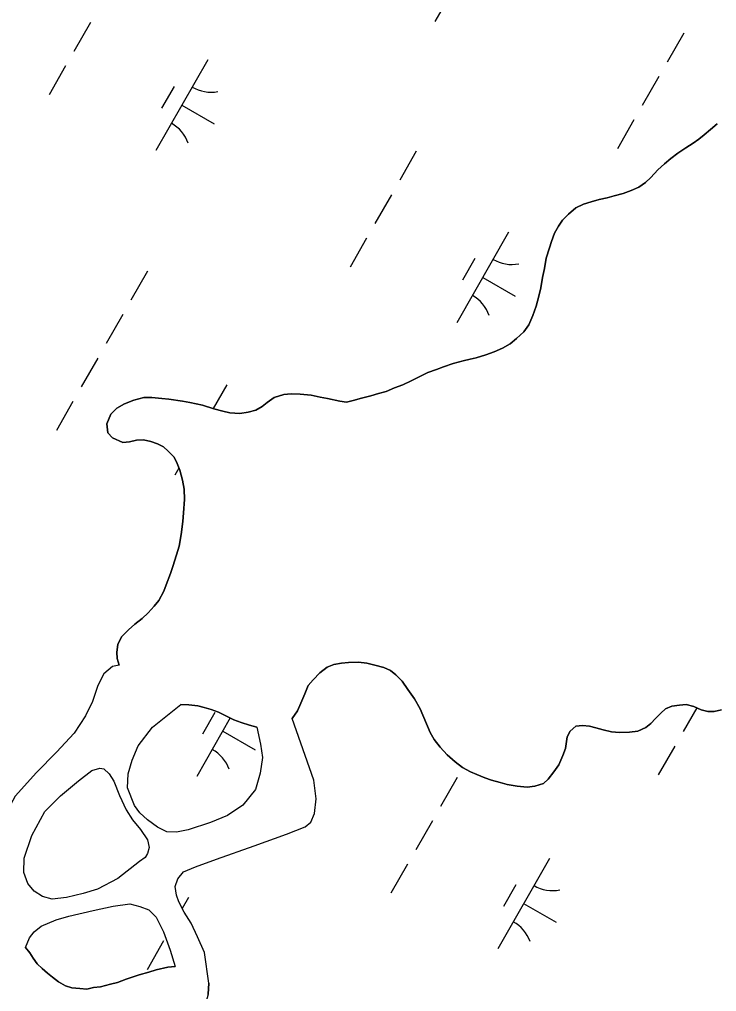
# Model space of a CAD drawing. Extents: x 3930721 to 3950824, y 220441 to 242861.
# Drawn here: x 3945506.4 to 3945840.7, y 230373 to 230839.4 of the extents above; entities that cross this region are included whole.
import ezdxf

# ---------------------------------------------------------------- set-up
doc = ezdxf.new("R2010")
doc.units = 0
doc.layers.add('V-TOPO-SHOR', color=7, linetype='Continuous')
doc.layers.add('V-WETL-SWMP', color=7, linetype='Continuous')

msp = doc.modelspace()

# ---------------------------------------------------------------- linework, layer by layer
at = {"layer": 'V-TOPO-SHOR'}
for points in [[(3945551, 230638.67), (3945548.69, 230641.1), (3945548.32, 230645.35), (3945550.23, 230650.12), (3945552.99, 230652.93), (3945556.73, 230654.93), (3945561.29, 230656.78), (3945566.03, 230657.98), (3945569.79, 230658.01), (3945574.71, 230657.57), (3945577.99, 230657.28), (3945584.54, 230656.36), (3945588.15, 230655.58), (3945594.22, 230654.33), (3945599.64, 230652.58), (3945603.91, 230651.48), (3945607.19, 230650.7), (3945612.1, 230650.42), (3945616.02, 230650.95), (3945619.78, 230651.97), (3945622.71, 230653.8), (3945625.15, 230655.63), (3945628.56, 230658.12), (3945633.13, 230659.47), (3945636.72, 230659.83), (3945640.98, 230659.72), (3945646.23, 230659.11), (3945650.66, 230658.18), (3945654.1, 230657.55), (3945660, 230656.31), (3945663.28, 230655.85), (3945666.39, 230656.53), (3945670.46, 230657.72), (3945674.87, 230658.91), (3945678.63, 230659.93), (3945682.22, 230660.95), (3945686.29, 230662.63), (3945690.21, 230664.14), (3945694.28, 230665.98), (3945698.35, 230668.15), (3945702.26, 230669.99), (3945706.34, 230671.51), (3945709.76, 230672.69), (3945714.33, 230674.37), (3945719.23, 230675.57), (3945722.49, 230676.42), (3945725.43, 230677.1), (3945730, 230678.46), (3945734.08, 230679.97), (3945737.99, 230681.65), (3945741.73, 230683.82), (3945744.82, 230686.3), (3945748.22, 230689.61), (3945750.64, 230692.91), (3945752.56, 230697.35), (3945754.15, 230701.95), (3945755.41, 230706.71), (3945756.36, 230710.64), (3945757.29, 230715.57), (3945758.23, 230719.99), (3945758.99, 230724.91), (3945760.58, 230729.84), (3945761.53, 230732.96), (3945762.96, 230736.9), (3945764.9, 230740.19), (3945766.83, 230743.16), (3945769.75, 230745.97), (3945773.16, 230749.12), (3945776.9, 230750.79), (3945780.49, 230751.97), (3945784.41, 230752.99), (3945788.17, 230753.85), (3945791.59, 230754.87), (3945795.84, 230755.89), (3945799.75, 230757.4), (3945803.34, 230758.92), (3945806.59, 230761.24), (3945809.18, 230763.56), (3945812.58, 230767.36), (3945815.66, 230770.17), (3945818.75, 230772.66), (3945822.16, 230775.31), (3945825.9, 230777.81), (3945829.48, 230780.13), (3945832.24, 230781.96), (3945834.67, 230784.11), (3945837.76, 230786.6), (3945841, 230789.42)], [(3945554.23, 230529.69), (3945553.22, 230532.79), (3945553.02, 230535.9), (3945553.48, 230539.5), (3945555.24, 230543.28), (3945558.65, 230546.59), (3945561.73, 230549.24), (3945565.14, 230552.06), (3945568.06, 230554.71), (3945570.97, 230557.85), (3945573.23, 230560.65), (3945575.65, 230565.1), (3945576.76, 230568.22), (3945578.83, 230573.64), (3945579.95, 230576.93), (3945581.69, 230582.51), (3945582.96, 230586.78), (3945583.88, 230592.35), (3945584.64, 230598.58), (3945585.09, 230602.68), (3945585.51, 230609.07), (3945585.3, 230614.14), (3945584.6, 230618.39), (3945583.24, 230623.12), (3945582.06, 230626.38), (3945580.56, 230629.48), (3945577.75, 230632.23), (3945575.44, 230634.33), (3945572.64, 230635.78), (3945569.35, 230636.89), (3945565.91, 230637.68), (3945562.47, 230637.64), (3945559.21, 230636.79), (3945555.94, 230636.43), (3945551, 230638.67)], [(3945554.23, 230529.69), (3945550.97, 230529), (3945546.75, 230525.52), (3945544.02, 230519.93), (3945541.32, 230512.2), (3945538.11, 230505.3), (3945532.63, 230497.06), (3945524.05, 230487.8), (3945514.49, 230478.05), (3945504.29, 230466.82), (3945498.51, 230456.12), (3945494.83, 230446.91), (3945493.44, 230439.53), (3945493, 230434.29), (3945493.71, 230429.06), (3945493.92, 230424.15), (3945493.46, 230421.04), (3945492.03, 230416.6), (3945490.43, 230412.99), (3945485.58, 230407.04)], [(3945768.25, 230489.62), (3945766.98, 230486.33), (3945765.06, 230481.73), (3945762.64, 230478.43), (3945759.89, 230474.97), (3945757.62, 230472.82), (3945753.54, 230471.63), (3945749.78, 230471.1), (3945745.03, 230471.55), (3945740.27, 230472.32), (3945736.83, 230473.26), (3945732.72, 230474.37), (3945729.6, 230475.48), (3945725.66, 230477.08), (3945722.7, 230478.36), (3945718.91, 230480.45), (3945715.28, 230483.19), (3945711.48, 230486.59), (3945708.17, 230490.32), (3945705.19, 230493.89), (3945703.35, 230497.31), (3945702.01, 230500.41), (3945699.83, 230505.62), (3945698.49, 230508.72), (3945695.82, 230513.44), (3945692.67, 230517.99), (3945689.85, 230521.89), (3945686.87, 230524.97), (3945684.39, 230527.08), (3945681.1, 230528.52), (3945676.84, 230529.62), (3945672.9, 230530.56), (3945668.96, 230531.01), (3945664.22, 230530.96), (3945660.78, 230530.6), (3945657.19, 230529.91), (3945653.93, 230528.73), (3945650.36, 230525.91), (3945647.28, 230522.61), (3945644.85, 230519.8), (3945643.25, 230515.86), (3945641.34, 230511.42), (3945639.74, 230507.64), (3945637.16, 230504.01)], [(3945620.17, 230499.91), (3945621.9, 230491.74), (3945622.94, 230485.37), (3945621.87, 230477.83), (3945619.5, 230469.95), (3945613.51, 230462.52), (3945606.2, 230457.54), (3945598.05, 230454.18), (3945587.28, 230450.63), (3945581.73, 230449.43), (3945576.98, 230449.71), (3945572.54, 230451.96), (3945567.75, 230455.35), (3945564.12, 230458.75), (3945561.46, 230462.32), (3945558.1, 230470.8), (3945558.53, 230477.51), (3945560.42, 230484.08), (3945563.3, 230490.98), (3945570.09, 230499.89), (3945583.73, 230510.67)], [(3945620.17, 230499.91), (3945616.73, 230500.85), (3945612.62, 230502.12), (3945609.17, 230503.4), (3945606.37, 230504.84), (3945601.77, 230507.09), (3945598.32, 230508.36), (3945594.87, 230509.31), (3945591.92, 230510.1), (3945587.66, 230510.55), (3945583.73, 230510.67)], [(3945843.03, 230508.22), (3945839.6, 230507.37), (3945836.49, 230507.34), (3945833.38, 230508.12), (3945829.76, 230509.72), (3945826.15, 230510.67), (3945822.88, 230510.47), (3945819.28, 230509.94), (3945816.18, 230508.6), (3945813.91, 230506.62), (3945811.48, 230503.97), (3945809.21, 230501.66), (3945806.78, 230499.67), (3945802.87, 230497.99), (3945798.95, 230497.46), (3945794.2, 230497.25), (3945790.27, 230497.7), (3945786.33, 230498.65), (3945782.72, 230499.59), (3945779.77, 230500.38), (3945776.32, 230500.67), (3945773.22, 230500.31), (3945770.46, 230497.99), (3945769.02, 230495.2), (3945768.25, 230489.62)], [(3945597.19, 230377.07), (3945595.08, 230391.78), (3945591.73, 230399.28), (3945588.71, 230405.8), (3945585.39, 230411.16), (3945582.72, 230416.05), (3945581.71, 230419.31), (3945581.01, 230423.4), (3945582.28, 230427.17), (3945585.03, 230430.48), (3945590.73, 230432.82), (3945600.85, 230436.53), (3945618.95, 230442.93), (3945634.45, 230448.49), (3945643.41, 230452.02), (3945646.17, 230454.34), (3945647.93, 230458.45), (3945648.68, 230465.5), (3945647.6, 230474.49), (3945637.16, 230504.01)], [(3945563.87, 230435.34), (3945553.47, 230427.21), (3945543.86, 230422.2), (3945536.85, 230420), (3945528.85, 230418.12), (3945521.98, 230417.4), (3945517.38, 230418.66), (3945513.43, 230421.24), (3945510.45, 230424.81), (3945508.43, 230430.19), (3945508.68, 230437.07), (3945512.34, 230447.91), (3945518.61, 230459.43), (3945526.06, 230466.87), (3945534.66, 230474.16), (3945541, 230479.14), (3945544.92, 230480.16), (3945546.88, 230479.85), (3945549.36, 230477.42), (3945551.69, 230474.01), (3945554.38, 230467.16), (3945557.56, 230460.15), (3945560.55, 230455.44), (3945564.36, 230450.73), (3945567.69, 230445.85), (3945568.54, 230442.09), (3945567.75, 230439.3), (3945566.63, 230437.33), (3945563.87, 230435.34)], [(3945509.28, 230394.19), (3945511.2, 230398.79), (3945513.46, 230401.6), (3945516.71, 230404.41), (3945524.04, 230407.43), (3945530.08, 230409.13), (3945541.68, 230411.87), (3945551.31, 230413.93), (3945559.32, 230415.16), (3945564.08, 230413.89), (3945568.35, 230412.3), (3945571.99, 230408.74), (3945575.5, 230401.73), (3945578.7, 230392.93), (3945581.07, 230385.09)], [(3945509.28, 230394.19), (3945511.27, 230391.59), (3945512.94, 230388.99), (3945514.93, 230386.39), (3945517.24, 230384.12), (3945519.88, 230381.86), (3945522.19, 230379.92), (3945525.16, 230377.65), (3945528.46, 230375.72), (3945531.41, 230374.77), (3945535.34, 230374.48), (3945538.62, 230374.19), (3945541.89, 230374.88), (3945545.16, 230375.24), (3945550.05, 230376.59), (3945553.32, 230377.28), (3945557.56, 230378.96), (3945563.76, 230380.99), (3945568.33, 230382.35), (3945571.92, 230383.36), (3945577.47, 230384.73), (3945581.07, 230385.09)], [(3945597.19, 230377.07), (3945596.92, 230371.83), (3945595.97, 230368.22), (3945595.02, 230365.27), (3945593.42, 230361.65), (3945590.83, 230358.67), (3945587.91, 230355.7), (3945583.7, 230351.4), (3945578.5, 230348.07), (3945574.91, 230346.73), (3945571.98, 230345.39), (3945566.1, 230343.69), (3945560.55, 230342.33), (3945557.28, 230341.64), (3945553.04, 230340.29)]]:
    msp.add_lwpolyline(points, dxfattribs=at)
at = {"layer": 'V-WETL-SWMP'}
for p, q in [((3945730.5, 230881.9), (3945705.65, 230838.51)), ((3945540.43, 230838.02), (3945532.48, 230824.14)), ((3945824.94, 230832.91), (3945816.99, 230819.02)), ((3945528.51, 230817.19), (3945520.55, 230803.31)), ((3945596.63, 230820.01), (3945571.78, 230776.62)), ((3945813.01, 230812.08), (3945805.06, 230798.2)), ((3945580.49, 230807.35), (3945574.53, 230796.94)), ((3945584.2, 230798.31), (3945599.82, 230789.37)), ((3945801.08, 230791.25), (3945793.13, 230777.37)), ((3945841, 230789.42), (3945837.76, 230786.6)), ((3945834.67, 230784.11), (3945832.24, 230781.96)), ((3945837.76, 230786.6), (3945834.67, 230784.11)), ((3945829.48, 230780.13), (3945825.9, 230777.8)), ((3945832.24, 230781.96), (3945829.48, 230780.13)), ((3945696.7, 230776.18), (3945688.75, 230762.3)), ((3945822.16, 230775.31), (3945818.75, 230772.66)), ((3945825.9, 230777.8), (3945822.16, 230775.31)), ((3945815.66, 230770.17), (3945812.58, 230767.36)), ((3945818.75, 230772.66), (3945815.66, 230770.17)), ((3945812.58, 230767.36), (3945809.18, 230763.56)), ((3945806.59, 230761.24), (3945803.34, 230758.92)), ((3945809.18, 230763.56), (3945806.59, 230761.24)), ((3945795.84, 230755.89), (3945791.59, 230754.87)), ((3945799.75, 230757.41), (3945795.84, 230755.89)), ((3945803.34, 230758.92), (3945799.75, 230757.41)), ((3945684.77, 230755.35), (3945676.82, 230741.47)), ((3945780.49, 230751.97), (3945776.9, 230750.79)), ((3945784.41, 230752.99), (3945780.49, 230751.97)), ((3945788.17, 230753.85), (3945784.41, 230752.99)), ((3945791.59, 230754.87), (3945788.17, 230753.85)), ((3945773.16, 230749.12), (3945769.75, 230745.97)), ((3945776.9, 230750.79), (3945773.16, 230749.12)), ((3945766.83, 230743.16), (3945764.9, 230740.19)), ((3945769.75, 230745.97), (3945766.83, 230743.16)), ((3945740.97, 230737.34), (3945716.12, 230693.95)), ((3945764.9, 230740.19), (3945762.97, 230736.9)), ((3945672.85, 230734.53), (3945664.9, 230720.64)), ((3945761.53, 230732.96), (3945760.58, 230729.84)), ((3945762.97, 230736.9), (3945761.53, 230732.96)), ((3945760.58, 230729.84), (3945759, 230724.91)), ((3945724.83, 230724.69), (3945718.87, 230714.27)), ((3945759, 230724.91), (3945758.23, 230719.99)), ((3945567.81, 230718.63), (3945559.85, 230704.75)), ((3945758.23, 230719.99), (3945757.29, 230715.56)), ((3945728.55, 230715.65), (3945744.16, 230706.7)), ((3945757.29, 230715.56), (3945756.36, 230710.64)), ((3945756.36, 230710.64), (3945755.42, 230706.71)), ((3945755.42, 230706.71), (3945754.15, 230701.95)), ((3945754.15, 230701.95), (3945752.56, 230697.35)), ((3945555.88, 230697.8), (3945547.93, 230683.92)), ((3945752.56, 230697.35), (3945750.64, 230692.91)), ((3945750.64, 230692.91), (3945748.22, 230689.61)), ((3945744.82, 230686.3), (3945741.73, 230683.81)), ((3945748.22, 230689.61), (3945744.82, 230686.3)), ((3945737.99, 230681.65), (3945734.08, 230679.97)), ((3945741.73, 230683.81), (3945737.99, 230681.65)), ((3945543.95, 230676.98), (3945536, 230663.09)), ((3945725.43, 230677.1), (3945722.49, 230676.42)), ((3945730, 230678.46), (3945725.43, 230677.1)), ((3945734.08, 230679.97), (3945730, 230678.46)), ((3945709.76, 230672.69), (3945706.34, 230671.51)), ((3945714.33, 230674.37), (3945709.76, 230672.69)), ((3945719.23, 230675.57), (3945714.33, 230674.37)), ((3945722.49, 230676.42), (3945719.23, 230675.57)), ((3945698.35, 230668.15), (3945694.28, 230665.98)), ((3945702.26, 230669.99), (3945698.35, 230668.15)), ((3945706.34, 230671.51), (3945702.26, 230669.99)), ((3945605.78, 230664.13), (3945599.24, 230652.71)), ((3945686.29, 230662.63), (3945682.22, 230660.95)), ((3945690.21, 230664.14), (3945686.29, 230662.63)), ((3945694.28, 230665.98), (3945690.21, 230664.14)), ((3945566.03, 230657.97), (3945561.29, 230656.78)), ((3945569.79, 230658.01), (3945566.03, 230657.97)), ((3945574.71, 230657.57), (3945569.79, 230658.01)), ((3945628.56, 230658.12), (3945625.15, 230655.63)), ((3945633.13, 230659.47), (3945628.56, 230658.12)), ((3945636.72, 230659.83), (3945633.13, 230659.47)), ((3945640.98, 230659.71), (3945636.72, 230659.83)), ((3945646.23, 230659.11), (3945640.98, 230659.71)), ((3945650.66, 230658.18), (3945646.23, 230659.11)), ((3945654.1, 230657.56), (3945650.66, 230658.18)), ((3945674.87, 230658.91), (3945670.46, 230657.72)), ((3945678.63, 230659.93), (3945674.87, 230658.91)), ((3945682.22, 230660.95), (3945678.63, 230659.93)), ((3945532.02, 230656.15), (3945524.07, 230642.27)), ((3945556.73, 230654.93), (3945552.99, 230652.93)), ((3945561.29, 230656.78), (3945556.73, 230654.93)), ((3945577.99, 230657.28), (3945574.71, 230657.57)), ((3945584.54, 230656.36), (3945577.99, 230657.28)), ((3945588.15, 230655.58), (3945584.54, 230656.36)), ((3945594.22, 230654.33), (3945588.15, 230655.58)), ((3945599.64, 230652.58), (3945594.22, 230654.33)), ((3945622.71, 230653.8), (3945619.78, 230651.97)), ((3945625.15, 230655.63), (3945622.71, 230653.8)), ((3945660, 230656.31), (3945654.1, 230657.56)), ((3945663.28, 230655.85), (3945660, 230656.31)), ((3945666.39, 230656.53), (3945663.28, 230655.85)), ((3945670.46, 230657.72), (3945666.39, 230656.53)), ((3945550.23, 230650.12), (3945548.32, 230645.35)), ((3945552.99, 230652.93), (3945550.23, 230650.12)), ((3945603.91, 230651.48), (3945599.64, 230652.58)), ((3945607.19, 230650.7), (3945603.91, 230651.48)), ((3945612.1, 230650.42), (3945607.19, 230650.7)), ((3945616.03, 230650.95), (3945612.1, 230650.42)), ((3945619.78, 230651.97), (3945616.03, 230650.95)), ((3945548.32, 230645.35), (3945548.69, 230641.1)), ((3945548.69, 230641.1), (3945551, 230638.67)), ((3945551, 230638.67), (3945555.94, 230636.43)), ((3945555.94, 230636.43), (3945559.21, 230636.79)), ((3945559.21, 230636.79), (3945562.47, 230637.64)), ((3945562.47, 230637.64), (3945565.91, 230637.68)), ((3945565.91, 230637.68), (3945569.35, 230636.89)), ((3945569.35, 230636.89), (3945572.64, 230635.78)), ((3945572.64, 230635.78), (3945575.44, 230634.33)), ((3945575.44, 230634.33), (3945577.75, 230632.23)), ((3945577.75, 230632.23), (3945580.56, 230629.48)), ((3945580.56, 230629.48), (3945582.06, 230626.38)), ((3945582.06, 230626.38), (3945583.24, 230623.12)), ((3945582.87, 230624.14), (3945580.93, 230620.74)), ((3945583.24, 230623.12), (3945584.6, 230618.39)), ((3945584.6, 230618.39), (3945585.3, 230614.14)), ((3945585.3, 230614.14), (3945585.51, 230609.07)), ((3945585.51, 230609.07), (3945585.09, 230602.68)), ((3945585.09, 230602.68), (3945584.64, 230598.58)), ((3945584.64, 230598.58), (3945583.88, 230592.35)), ((3945583.88, 230592.35), (3945582.96, 230586.78)), ((3945582.96, 230586.78), (3945581.69, 230582.51)), ((3945581.69, 230582.51), (3945579.95, 230576.93)), ((3945579.95, 230576.93), (3945578.83, 230573.64)), ((3945578.83, 230573.64), (3945576.76, 230568.22)), ((3945575.65, 230565.1), (3945573.23, 230560.65)), ((3945576.76, 230568.22), (3945575.65, 230565.1)), ((3945573.23, 230560.65), (3945570.97, 230557.85)), ((3945570.97, 230557.85), (3945568.06, 230554.71)), ((3945565.14, 230552.06), (3945561.73, 230549.24)), ((3945568.06, 230554.71), (3945565.14, 230552.06)), ((3945558.65, 230546.59), (3945555.24, 230543.28)), ((3945561.73, 230549.24), (3945558.65, 230546.59)), ((3945555.24, 230543.28), (3945553.48, 230539.5)), ((3945553.48, 230539.5), (3945553.02, 230535.9)), ((3945553.02, 230535.9), (3945553.22, 230532.79)), ((3945553.22, 230532.79), (3945554.23, 230529.69)), ((3945550.97, 230529), (3945546.75, 230525.52)), ((3945554.23, 230529.69), (3945550.97, 230529)), ((3945650.36, 230525.91), (3945653.93, 230528.73)), ((3945653.93, 230528.73), (3945657.19, 230529.91)), ((3945657.19, 230529.91), (3945660.79, 230530.6)), ((3945660.79, 230530.6), (3945664.22, 230530.96)), ((3945664.22, 230530.96), (3945668.96, 230531.01)), ((3945668.96, 230531.01), (3945672.9, 230530.56)), ((3945672.9, 230530.56), (3945676.84, 230529.62)), ((3945676.84, 230529.62), (3945681.1, 230528.52)), ((3945681.1, 230528.52), (3945684.39, 230527.08)), ((3945546.75, 230525.52), (3945544.02, 230519.93)), ((3945644.85, 230519.8), (3945647.28, 230522.61)), ((3945647.28, 230522.61), (3945650.36, 230525.91)), ((3945684.39, 230527.08), (3945686.87, 230524.97)), ((3945686.87, 230524.97), (3945689.85, 230521.89)), ((3945544.02, 230519.93), (3945541.32, 230512.21)), ((3945643.26, 230515.86), (3945644.85, 230519.8)), ((3945689.85, 230521.89), (3945692.67, 230517.99)), ((3945692.67, 230517.99), (3945695.82, 230513.44)), ((3945641.34, 230511.42), (3945643.26, 230515.86)), ((3945695.82, 230513.44), (3945698.49, 230508.72)), ((3945541.32, 230512.21), (3945538.11, 230505.3)), ((3945639.74, 230507.64), (3945641.34, 230511.42)), ((3945698.49, 230508.72), (3945699.83, 230505.62)), ((3945813.91, 230506.62), (3945816.18, 230508.6)), ((3945816.18, 230508.6), (3945819.28, 230509.94)), ((3945819.28, 230509.94), (3945822.88, 230510.47)), ((3945822.88, 230510.47), (3945826.15, 230510.67)), ((3945831.17, 230509.1), (3945824.68, 230497.76)), ((3945826.15, 230510.67), (3945829.76, 230509.72)), ((3945829.76, 230509.72), (3945833.38, 230508.12)), ((3945538.11, 230505.3), (3945532.63, 230497.06)), ((3945607.49, 230504.27), (3945591.4, 230476.18)), ((3945600.11, 230506.92), (3945594.15, 230496.51)), ((3945637.16, 230504.01), (3945639.74, 230507.64)), ((3945647.6, 230474.49), (3945637.16, 230504.01)), ((3945699.83, 230505.62), (3945702.01, 230500.41)), ((3945809.22, 230501.66), (3945811.48, 230503.97)), ((3945811.48, 230503.97), (3945813.91, 230506.62)), ((3945833.38, 230508.12), (3945836.49, 230507.34)), ((3945836.49, 230507.34), (3945839.6, 230507.37)), ((3945839.6, 230507.37), (3945843.03, 230508.22)), ((3945702.01, 230500.41), (3945703.35, 230497.31)), ((3945770.46, 230497.99), (3945773.22, 230500.31)), ((3945773.22, 230500.31), (3945776.32, 230500.67)), ((3945776.32, 230500.67), (3945779.77, 230500.38)), ((3945779.77, 230500.38), (3945782.72, 230499.59)), ((3945782.72, 230499.59), (3945786.33, 230498.64)), ((3945802.87, 230497.99), (3945806.78, 230499.67)), ((3945806.78, 230499.67), (3945809.22, 230501.66)), ((3945532.63, 230497.06), (3945524.05, 230487.8)), ((3945603.83, 230497.88), (3945619.45, 230488.93)), ((3945703.35, 230497.31), (3945705.19, 230493.89)), ((3945768.25, 230489.62), (3945769.01, 230495.2)), ((3945769.01, 230495.2), (3945770.46, 230497.99)), ((3945786.33, 230498.64), (3945790.27, 230497.7)), ((3945790.27, 230497.7), (3945794.2, 230497.25)), ((3945794.2, 230497.25), (3945798.95, 230497.46)), ((3945798.95, 230497.46), (3945802.87, 230497.99)), ((3945705.19, 230493.89), (3945708.17, 230490.32)), ((3945708.17, 230490.32), (3945711.48, 230486.59)), ((3945820.71, 230490.82), (3945812.75, 230476.93)), ((3945524.05, 230487.8), (3945514.49, 230478.05)), ((3945711.48, 230486.59), (3945715.28, 230483.19)), ((3945765.06, 230481.73), (3945766.98, 230486.33)), ((3945766.98, 230486.33), (3945768.25, 230489.62)), ((3945715.28, 230483.19), (3945718.91, 230480.45)), ((3945762.64, 230478.43), (3945765.06, 230481.73)), ((3945514.49, 230478.05), (3945504.29, 230466.82)), ((3945718.91, 230480.45), (3945722.7, 230478.36)), ((3945722.7, 230478.36), (3945725.66, 230477.08)), ((3945725.66, 230477.08), (3945729.6, 230475.48)), ((3945759.89, 230474.97), (3945762.64, 230478.43)), ((3945648.68, 230465.49), (3945647.6, 230474.49)), ((3945716.33, 230475.75), (3945708.37, 230461.86)), ((3945729.6, 230475.48), (3945732.72, 230474.37)), ((3945732.72, 230474.37), (3945736.83, 230473.26)), ((3945736.83, 230473.26), (3945740.27, 230472.32)), ((3945740.27, 230472.32), (3945745.03, 230471.54)), ((3945745.03, 230471.54), (3945749.78, 230471.1)), ((3945749.78, 230471.1), (3945753.54, 230471.63)), ((3945753.54, 230471.63), (3945757.62, 230472.82)), ((3945757.62, 230472.82), (3945759.89, 230474.97)), ((3945647.93, 230458.45), (3945648.68, 230465.49)), ((3945646.17, 230454.34), (3945647.93, 230458.45)), ((3945643.41, 230452.02), (3945646.17, 230454.34)), ((3945704.4, 230454.92), (3945696.45, 230441.04)), ((3945618.95, 230442.93), (3945634.44, 230448.49)), ((3945634.44, 230448.49), (3945643.41, 230452.02)), ((3945600.85, 230436.53), (3945618.95, 230442.93)), ((3945590.73, 230432.82), (3945600.85, 230436.53)), ((3945692.47, 230434.09), (3945684.52, 230420.21)), ((3945760.59, 230436.91), (3945735.74, 230393.52)), ((3945582.28, 230427.17), (3945585.03, 230430.48)), ((3945585.03, 230430.48), (3945590.73, 230432.82)), ((3945581.01, 230423.4), (3945582.28, 230427.17)), ((3945581.7, 230419.31), (3945581.01, 230423.4)), ((3945744.45, 230424.25), (3945738.49, 230413.84)), ((3945582.72, 230416.05), (3945581.7, 230419.31)), ((3945585.39, 230411.16), (3945582.72, 230416.05)), ((3945587.43, 230418.2), (3945584.42, 230412.94)), ((3945588.72, 230405.8), (3945585.39, 230411.16)), ((3945748.17, 230415.21), (3945763.79, 230406.27)), ((3945591.73, 230399.28), (3945588.72, 230405.8)), ((3945575.5, 230397.37), (3945567.55, 230383.48)), ((3945595.08, 230391.78), (3945591.73, 230399.28)), ((3945597.19, 230377.07), (3945595.08, 230391.78)), ((3945596.92, 230371.83), (3945597.19, 230377.07))]:
    msp.add_line(p, q, dxfattribs=at)
for points in [[(3945583.73, 230510.67), (3945587.66, 230510.55), (3945591.92, 230510.1), (3945594.87, 230509.31), (3945598.32, 230508.36), (3945601.77, 230507.09), (3945606.37, 230504.84), (3945609.17, 230503.4), (3945612.62, 230502.12), (3945616.73, 230500.86), (3945620.17, 230499.91), (3945621.89, 230491.74), (3945622.94, 230485.37), (3945621.87, 230477.83), (3945619.5, 230469.95), (3945613.51, 230462.52), (3945606.2, 230457.54), (3945598.05, 230454.18), (3945587.28, 230450.63), (3945581.73, 230449.43), (3945576.98, 230449.71), (3945572.54, 230451.96), (3945567.75, 230455.35), (3945564.12, 230458.75), (3945561.46, 230462.32), (3945558.1, 230470.8), (3945558.53, 230477.51), (3945560.42, 230484.08), (3945563.3, 230490.98), (3945570.09, 230499.89)], [(3945563.86, 230435.34), (3945553.47, 230427.21), (3945543.86, 230422.2), (3945536.85, 230420), (3945528.85, 230418.12), (3945521.98, 230417.4), (3945517.38, 230418.66), (3945513.43, 230421.24), (3945510.45, 230424.81), (3945508.43, 230430.19), (3945508.68, 230437.07), (3945512.34, 230447.91), (3945518.61, 230459.43), (3945526.06, 230466.87), (3945534.66, 230474.16), (3945541, 230479.14), (3945544.91, 230480.16), (3945546.88, 230479.85), (3945549.36, 230477.42), (3945551.69, 230474.01), (3945554.38, 230467.16), (3945557.56, 230460.15), (3945560.55, 230455.44), (3945564.36, 230450.73), (3945567.69, 230445.85), (3945568.54, 230442.09), (3945567.75, 230439.3), (3945566.63, 230437.33)], [(3945509.28, 230394.19), (3945511.2, 230398.79), (3945513.46, 230401.6), (3945516.71, 230404.41), (3945524.04, 230407.43), (3945530.08, 230409.13), (3945541.68, 230411.87), (3945551.31, 230413.93), (3945559.32, 230415.16), (3945564.08, 230413.89), (3945568.35, 230412.3), (3945571.99, 230408.74), (3945575.5, 230401.73), (3945578.7, 230392.93), (3945581.07, 230385.09), (3945577.47, 230384.73), (3945571.92, 230383.36), (3945568.33, 230382.35), (3945563.76, 230380.99), (3945557.56, 230378.96), (3945553.32, 230377.28), (3945550.05, 230376.6), (3945545.16, 230375.24), (3945541.89, 230374.88), (3945538.62, 230374.19), (3945535.34, 230374.48), (3945531.41, 230374.77), (3945528.46, 230375.72), (3945525.16, 230377.65), (3945522.19, 230379.92), (3945519.88, 230381.86), (3945517.24, 230384.12), (3945514.93, 230386.39), (3945512.94, 230388.99), (3945511.27, 230391.59)]]:
    msp.add_lwpolyline(points, close=True, dxfattribs=at)
for centre, start, end in [((3945598.14, 230822.16), 239.4279, 280.9715), ((3945570.68, 230774.23), 19.4279, 60.9715), ((3945742.48, 230739.5), 239.4279, 280.9715), ((3945715.02, 230691.56), 19.4279, 60.9715), ((3945590.31, 230473.79), 19.4279, 60.9715), ((3945762.1, 230439.06), 239.4279, 280.9715), ((3945734.65, 230391.13), 19.4279, 60.9715)]:
    msp.add_arc(centre, 17.62, start, end, dxfattribs=at)

doc.saveas('drawing.dxf')
